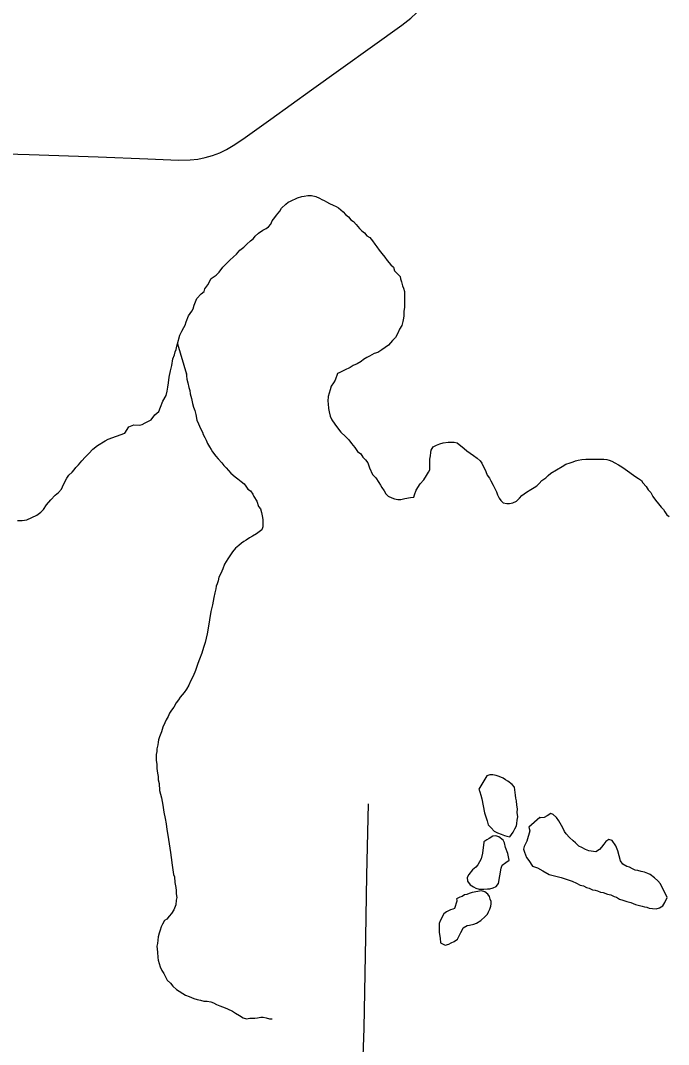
# Model space of a CAD drawing. Extents: x 2.1 to 73.9, y 4 to 26.
# Drawn here: x 45.4028 to 45.6654, y 18.5731 to 18.988 of the extents above; entities that cross this region are included whole.
import ezdxf

# ---------------------------------------------------------------- set-up
doc = ezdxf.new("R2010")
doc.units = 0
for name, color, linetype in [('GM_X_Minor_Lake', 7, 'Continuous'), ('GM_X_Minor_River', 7, 'Continuous'), ('GM_X_Township_Road', 7, 'Continuous')]:
    doc.layers.add(name, color=color, linetype=linetype)

msp = doc.modelspace()

# ---------------------------------------------------------------- linework, layer by layer
at = {"layer": 'GM_X_Minor_Lake'}
for points in [[(45.59181, 18.68194), (45.58857, 18.67662), (45.58895, 18.67548), (45.58933, 18.67415), (45.5897, 18.67263), (45.59083, 18.66693), (45.59197, 18.66369), (45.59235, 18.66217), (45.59349, 18.66084), (45.59481, 18.6595), (45.59614, 18.65893), (45.59766, 18.65835), (45.59899, 18.65778), (45.59995, 18.65759), (45.60109, 18.6572), (45.60242, 18.6591), (45.60318, 18.66043), (45.60376, 18.66176), (45.60395, 18.66271), (45.60414, 18.66404), (45.60433, 18.66537), (45.60414, 18.66708), (45.60415, 18.6686), (45.60396, 18.67012), (45.60377, 18.67183), (45.60358, 18.67297), (45.6034, 18.67411), (45.60302, 18.67734), (45.60207, 18.67849), (45.60036, 18.67982), (45.59941, 18.68039), (45.59846, 18.68097), (45.59675, 18.68173), (45.59561, 18.68212), (45.59428, 18.68231), (45.59295, 18.68231), (45.59181, 18.68194)], [(45.59181, 18.68194), (45.58857, 18.67662), (45.58895, 18.67548), (45.58933, 18.67415), (45.5897, 18.67263), (45.59083, 18.66693), (45.59197, 18.66369), (45.59235, 18.66217), (45.59349, 18.66084), (45.59481, 18.6595), (45.59614, 18.65893), (45.59766, 18.65835), (45.59899, 18.65778), (45.59995, 18.65759), (45.60109, 18.6572), (45.60242, 18.6591), (45.60318, 18.66043), (45.60376, 18.66176), (45.60395, 18.66271)], [(45.60395, 18.66271), (45.60414, 18.66404), (45.60433, 18.66537), (45.60414, 18.66708), (45.60415, 18.6686), (45.60396, 18.67012), (45.60377, 18.67183), (45.60358, 18.67297), (45.6034, 18.67411), (45.60302, 18.67734), (45.60207, 18.67849), (45.60036, 18.67982), (45.59941, 18.68039), (45.59846, 18.68097), (45.59675, 18.68173), (45.59561, 18.68212), (45.59428, 18.68231), (45.59295, 18.68231), (45.59181, 18.68194)], [(45.61321, 18.66511), (45.60877, 18.66117), (45.60915, 18.65965), (45.608, 18.65547), (45.60686, 18.65338), (45.60666, 18.65224), (45.60704, 18.6511), (45.60742, 18.64996), (45.6078, 18.64882), (45.60875, 18.64768), (45.61026, 18.64539), (45.61235, 18.64463), (45.61444, 18.64348), (45.6171, 18.64195), (45.61862, 18.64157), (45.62185, 18.6408), (45.62318, 18.64041), (45.62432, 18.64003), (45.62642, 18.63927), (45.62812, 18.6385), (45.62964, 18.63773), (45.63098, 18.63735), (45.63212, 18.63678), (45.63326, 18.63639), (45.63458, 18.63582), (45.63573, 18.63563), (45.63668, 18.63543), (45.63782, 18.63486), (45.63896, 18.63467), (45.64067, 18.63409), (45.642, 18.63371), (45.64333, 18.63313), (45.64428, 18.63275), (45.64561, 18.63199), (45.64694, 18.6316), (45.64846, 18.63103), (45.65017, 18.63064), (45.65112, 18.63026), (45.65207, 18.62988), (45.65359, 18.6295), (45.65473, 18.62911), (45.65568, 18.62892), (45.65663, 18.62873), (45.65758, 18.62834), (45.65891, 18.62815), (45.66043, 18.62814), (45.66176, 18.62852), (45.66309, 18.62928), (45.66386, 18.63061), (45.66481, 18.63269), (45.66216, 18.63821), (45.66102, 18.63936), (45.65969, 18.64069), (45.65798, 18.64203), (45.65703, 18.64241), (45.6557, 18.64298), (45.65437, 18.64318), (45.65304, 18.64356), (45.6519, 18.64375), (45.65076, 18.64433), (45.64962, 18.6449), (45.64848, 18.64528), (45.64696, 18.64624), (45.64601, 18.64757), (45.64488, 18.65157), (45.64412, 18.65366), (45.6426, 18.65575), (45.64128, 18.65614), (45.63994, 18.65538), (45.63918, 18.65424), (45.63823, 18.65311), (45.63746, 18.65216), (45.63594, 18.65121), (45.63309, 18.6516), (45.63176, 18.65217), (45.63024, 18.65294), (45.6291, 18.65351), (45.62777, 18.65485), (45.62682, 18.65561), (45.6253, 18.65694), (45.62398, 18.65847), (45.62322, 18.65942), (45.62265, 18.66094), (45.62151, 18.66285), (45.62094, 18.6638), (45.61999, 18.66513), (45.61867, 18.66628), (45.61772, 18.66666), (45.61619, 18.66571), (45.61505, 18.66515), (45.61372, 18.66496), (45.61321, 18.66511)], [(45.61321, 18.66511), (45.60877, 18.66117), (45.60915, 18.65965), (45.608, 18.65547), (45.60686, 18.65338), (45.60666, 18.65224), (45.60704, 18.6511), (45.60742, 18.64996), (45.6078, 18.64882), (45.60875, 18.64768), (45.61026, 18.64539), (45.61235, 18.64463), (45.61444, 18.64348), (45.6171, 18.64195), (45.61862, 18.64157), (45.62185, 18.6408), (45.62318, 18.64041), (45.62432, 18.64003), (45.62642, 18.63927), (45.62812, 18.6385), (45.62964, 18.63773), (45.63098, 18.63735), (45.63212, 18.63678), (45.63326, 18.63639), (45.63458, 18.63582), (45.63573, 18.63563), (45.63668, 18.63543), (45.63782, 18.63486), (45.63896, 18.63467), (45.64067, 18.63409), (45.642, 18.63371), (45.64333, 18.63313), (45.64428, 18.63275), (45.64561, 18.63199), (45.64694, 18.6316), (45.64846, 18.63103), (45.65017, 18.63064), (45.65112, 18.63026), (45.65207, 18.62988), (45.65359, 18.6295), (45.65473, 18.62911), (45.65568, 18.62892), (45.65663, 18.62873), (45.65758, 18.62834), (45.65891, 18.62815), (45.66043, 18.62814)], [(45.66043, 18.62814), (45.66176, 18.62852), (45.66309, 18.62928), (45.66386, 18.63061), (45.66481, 18.63269), (45.66216, 18.63821), (45.66102, 18.63936), (45.65969, 18.64069), (45.65798, 18.64203), (45.65703, 18.64241), (45.6557, 18.64298), (45.65437, 18.64318), (45.65304, 18.64356), (45.6519, 18.64375), (45.65076, 18.64433), (45.64962, 18.6449), (45.64848, 18.64528), (45.64696, 18.64624), (45.64601, 18.64757), (45.64488, 18.65157), (45.64412, 18.65366), (45.6426, 18.65575), (45.64128, 18.65614), (45.63994, 18.65538), (45.63918, 18.65424), (45.63823, 18.65311), (45.63746, 18.65216), (45.63594, 18.65121), (45.63309, 18.6516), (45.63176, 18.65217), (45.63024, 18.65294), (45.6291, 18.65351), (45.62777, 18.65485), (45.62682, 18.65561), (45.6253, 18.65694), (45.62398, 18.65847), (45.62322, 18.65942), (45.62265, 18.66094), (45.62151, 18.66285), (45.62094, 18.6638), (45.61999, 18.66513), (45.61867, 18.66628), (45.61772, 18.66666), (45.61619, 18.66571), (45.61505, 18.66515), (45.61372, 18.66496), (45.61321, 18.66511)], [(45.59063, 18.65504), (45.59005, 18.65067), (45.58947, 18.6484), (45.58814, 18.64593), (45.58738, 18.64498), (45.58604, 18.64384), (45.58452, 18.64195), (45.58376, 18.64081), (45.58394, 18.63929), (45.58508, 18.63776), (45.58641, 18.637), (45.58736, 18.63643), (45.58869, 18.63604), (45.58964, 18.63604), (45.59059, 18.63604), (45.59211, 18.63622), (45.59307, 18.63622), (45.5944, 18.6366), (45.59554, 18.63716), (45.59649, 18.6383), (45.59764, 18.64457), (45.59803, 18.64571), (45.59955, 18.64685), (45.60088, 18.64779), (45.60031, 18.65046), (45.59937, 18.65293), (45.59899, 18.65483), (45.59842, 18.65597), (45.59671, 18.65731), (45.59538, 18.65769), (45.59424, 18.65751), (45.59272, 18.65656), (45.59177, 18.65599), (45.59063, 18.65523), (45.59063, 18.65523), (45.59063, 18.65504)], [(45.5944, 18.6366), (45.59554, 18.63716), (45.59649, 18.6383), (45.59764, 18.64457), (45.59803, 18.64571), (45.59955, 18.64685), (45.60088, 18.64779), (45.60031, 18.65046), (45.59937, 18.65293), (45.59899, 18.65483), (45.59842, 18.65597), (45.59671, 18.65731), (45.59538, 18.65769), (45.59424, 18.65751), (45.59272, 18.65656), (45.59177, 18.65599), (45.59063, 18.65523), (45.59063, 18.65523), (45.59063, 18.65504)], [(45.59063, 18.65504), (45.59005, 18.65067), (45.58947, 18.6484), (45.58814, 18.64593), (45.58738, 18.64498), (45.58604, 18.64384), (45.58452, 18.64195), (45.58376, 18.64081), (45.58394, 18.63929), (45.58508, 18.63776), (45.58641, 18.637), (45.58736, 18.63643), (45.58869, 18.63604), (45.58964, 18.63604), (45.59059, 18.63604), (45.59211, 18.63622), (45.59307, 18.63622), (45.5944, 18.6366)], [(45.57969, 18.63124), (45.57873, 18.6282), (45.57797, 18.62801), (45.57702, 18.62763), (45.5755, 18.62688), (45.57436, 18.62612), (45.57283, 18.62327), (45.57245, 18.62213), (45.57245, 18.62099), (45.57244, 18.61852), (45.57282, 18.61624), (45.57301, 18.61434), (45.57491, 18.61338), (45.57643, 18.61376), (45.57738, 18.61433), (45.57852, 18.61489), (45.57985, 18.61584), (45.58062, 18.61717), (45.58119, 18.6185), (45.58176, 18.61945), (45.58214, 18.6204), (45.58386, 18.62134), (45.58481, 18.62153), (45.58652, 18.6219), (45.58766, 18.62228), (45.58937, 18.62342), (45.59109, 18.62493), (45.59204, 18.62588), (45.59242, 18.62683), (45.59299, 18.62797), (45.59338, 18.62911), (45.59357, 18.63006), (45.59357, 18.63101), (45.59319, 18.63196), (45.59281, 18.6331), (45.59224, 18.63405), (45.59092, 18.63501), (45.58958, 18.63539), (45.58578, 18.63464), (45.58464, 18.63426), (45.58369, 18.63389), (45.58274, 18.6337), (45.58179, 18.63313), (45.58083, 18.63275), (45.5795, 18.63219), (45.57969, 18.63162), (45.57969, 18.63143), (45.57969, 18.63124)], [(45.58652, 18.6219), (45.58766, 18.62228), (45.58937, 18.62342), (45.59109, 18.62493), (45.59204, 18.62588), (45.59242, 18.62683), (45.59299, 18.62797), (45.59338, 18.62911), (45.59357, 18.63006), (45.59357, 18.63101), (45.59319, 18.63196), (45.59281, 18.6331), (45.59224, 18.63405), (45.59092, 18.63501), (45.58958, 18.63539), (45.58578, 18.63464), (45.58464, 18.63426), (45.58369, 18.63389), (45.58274, 18.6337), (45.58179, 18.63313), (45.58083, 18.63275), (45.5795, 18.63219), (45.57969, 18.63162), (45.57969, 18.63143), (45.57969, 18.63124)], [(45.57969, 18.63124), (45.57873, 18.6282), (45.57797, 18.62801), (45.57702, 18.62763), (45.5755, 18.62688), (45.57436, 18.62612), (45.57283, 18.62327), (45.57245, 18.62213), (45.57245, 18.62099), (45.57244, 18.61852), (45.57282, 18.61624), (45.57301, 18.61434), (45.57491, 18.61338), (45.57643, 18.61376), (45.57738, 18.61433), (45.57852, 18.61489), (45.57985, 18.61584), (45.58062, 18.61717), (45.58119, 18.6185), (45.58176, 18.61945), (45.58214, 18.6204), (45.58386, 18.62134), (45.58481, 18.62153), (45.58652, 18.6219)]]:
    msp.add_lwpolyline(points, dxfattribs=at)
at = {"layer": 'GM_X_Minor_River'}
for points in [[(45.44514, 18.82082), (45.44667, 18.82338), (45.44877, 18.82413), (45.45105, 18.82412), (45.45219, 18.82431), (45.45333, 18.82507), (45.45466, 18.82564), (45.4558, 18.8262), (45.45733, 18.82829), (45.45885, 18.82962), (45.45962, 18.83132), (45.46057, 18.83379), (45.46191, 18.83607), (45.46229, 18.83778), (45.46248, 18.83949), (45.46286, 18.8412), (45.46306, 18.84348), (45.46363, 18.84614), (45.46421, 18.84823), (45.46459, 18.85089), (45.46517, 18.8526), (45.46555, 18.85373), (45.46593, 18.85468), (45.46612, 18.85601), (45.4665, 18.85696), (45.46746, 18.86057), (45.46823, 18.86209), (45.46899, 18.86361), (45.46956, 18.86456), (45.46994, 18.86589), (45.4709, 18.86836), (45.47223, 18.87025), (45.4728, 18.8712), (45.47319, 18.87272), (45.47433, 18.87538), (45.47605, 18.87727), (45.47719, 18.87822), (45.47757, 18.87936), (45.47871, 18.88088), (45.48005, 18.88353), (45.48214, 18.88486), (45.48329, 18.886), (45.48481, 18.88808), (45.48615, 18.88941), (45.48767, 18.89093), (45.48919, 18.89225), (45.49033, 18.89339), (45.49167, 18.89491), (45.49338, 18.89623), (45.49453, 18.89737), (45.49605, 18.8987), (45.49719, 18.89964), (45.49795, 18.90059), (45.49929, 18.90192), (45.501, 18.90305), (45.50233, 18.90381), (45.50328, 18.90438), (45.50424, 18.90551), (45.50481, 18.90684), (45.50595, 18.90817), (45.50653, 18.90912), (45.50786, 18.91083), (45.50862, 18.91196), (45.51034, 18.91367), (45.51129, 18.91443), (45.51224, 18.91481), (45.51509, 18.91613), (45.51681, 18.91669), (45.51776, 18.91688), (45.51928, 18.91707), (45.5208, 18.91706), (45.52251, 18.91668), (45.52403, 18.9161), (45.52498, 18.91553), (45.52593, 18.91515), (45.52688, 18.91457), (45.52802, 18.91381), (45.52954, 18.91324), (45.53068, 18.91266), (45.53163, 18.91209), (45.53353, 18.91056), (45.53448, 18.90942), (45.5358, 18.90847), (45.53675, 18.90732), (45.5377, 18.90656), (45.53884, 18.90542), (45.54017, 18.9037), (45.54112, 18.90275), (45.54226, 18.90199), (45.54321, 18.90084), (45.54435, 18.90008), (45.54548, 18.89875), (45.54643, 18.89741), (45.54719, 18.89627), (45.54814, 18.89494), (45.54928, 18.8936), (45.55042, 18.89208), (45.55137, 18.89075), (45.55288, 18.88903)], [(45.55288, 18.88903), (45.55402, 18.88808), (45.5544, 18.88656), (45.55668, 18.88427), (45.55687, 18.88332), (45.55724, 18.88218), (45.55762, 18.88047), (45.558, 18.87952), (45.55838, 18.87818), (45.55838, 18.87685), (45.55837, 18.87533), (45.55837, 18.87362), (45.55837, 18.87172), (45.55817, 18.8702), (45.55817, 18.8683), (45.55798, 18.86735), (45.55779, 18.86602), (45.5574, 18.8645), (45.55645, 18.86298), (45.55569, 18.86127), (45.55473, 18.85957), (45.55359, 18.85843), (45.55188, 18.85653), (45.55054, 18.85559), (45.54921, 18.85464), (45.54769, 18.8535), (45.54617, 18.85313), (45.54426, 18.85199), (45.54312, 18.85143), (45.54179, 18.85067), (45.54084, 18.84991), (45.53931, 18.84897), (45.5376, 18.84821), (45.53646, 18.84745), (45.53417, 18.84632), (45.53227, 18.84537), (45.53132, 18.845), (45.53037, 18.84234), (45.5296, 18.8412), (45.52865, 18.83987), (45.52827, 18.83835), (45.52788, 18.83702), (45.5275, 18.8357), (45.52731, 18.83379), (45.5275, 18.83265), (45.52768, 18.83075), (45.52787, 18.82942), (45.52825, 18.82771), (45.52901, 18.82619), (45.53014, 18.82447), (45.53128, 18.82295), (45.53261, 18.82124), (45.53451, 18.81952), (45.53584, 18.81818), (45.53698, 18.81666), (45.5383, 18.81495), (45.53944, 18.81342), (45.54077, 18.81247), (45.54153, 18.81114), (45.54267, 18.80999), (45.54362, 18.80885), (45.54418, 18.80676), (45.54551, 18.80409), (45.54684, 18.80276), (45.54798, 18.80085), (45.54873, 18.79971), (45.5493, 18.79876), (45.55025, 18.79743), (45.55082, 18.79628), (45.55177, 18.79533), (45.55329, 18.79457), (45.55443, 18.79418), (45.55576, 18.79399), (45.5569, 18.79399), (45.55861, 18.79436), (45.56089, 18.79474), (45.56223, 18.79492), (45.56242, 18.79587), (45.56318, 18.79777), (45.56471, 18.80024), (45.56623, 18.80194), (45.56737, 18.80365), (45.56814, 18.80498), (45.56871, 18.80593), (45.56871, 18.80745), (45.56872, 18.8103), (45.56891, 18.81163), (45.5691, 18.81296), (45.56929, 18.81391), (45.57006, 18.81524), (45.57139, 18.81599), (45.57272, 18.81656), (45.57405, 18.81694), (45.57614, 18.81712), (45.57728, 18.81712), (45.57862, 18.81711), (45.57976, 18.81692), (45.5826, 18.81463), (45.58374, 18.81368), (45.58507, 18.81272), (45.5864, 18.81177)], [(45.4665, 18.85696), (45.4701, 18.84479), (45.4701, 18.84498), (45.47009, 18.84403), (45.47028, 18.8427), (45.47066, 18.84118), (45.47104, 18.83927), (45.47142, 18.83813), (45.4716, 18.8368), (45.47217, 18.8349), (45.47255, 18.83281), (45.47292, 18.83129), (45.47349, 18.82995), (45.47387, 18.82843), (45.47425, 18.82615), (45.47501, 18.82463), (45.47576, 18.82273), (45.47652, 18.8212), (45.4769, 18.82025), (45.47747, 18.81911), (45.47804, 18.81797), (45.4786, 18.81664), (45.47936, 18.8153), (45.48012, 18.81416), (45.48069, 18.81321), (45.48202, 18.81149), (45.48297, 18.81035), (45.48448, 18.80883), (45.48524, 18.80768), (45.48619, 18.80673), (45.48809, 18.80463), (45.4898, 18.80311), (45.49094, 18.80235), (45.49227, 18.8012), (45.49341, 18.80025), (45.49416, 18.7993), (45.49492, 18.79815), (45.49606, 18.79739), (45.49701, 18.79606), (45.49739, 18.7951), (45.49853, 18.7932), (45.49928, 18.79111), (45.50004, 18.79016), (45.50042, 18.78863), (45.5008, 18.7873), (45.50099, 18.78578), (45.50098, 18.78388), (45.50098, 18.78293), (45.5006, 18.7816), (45.4985, 18.78009), (45.49679, 18.77914), (45.49565, 18.77838), (45.49432, 18.77744), (45.49337, 18.77687), (45.49241, 18.7763), (45.49127, 18.77536), (45.48994, 18.77422), (45.4888, 18.7727), (45.48689, 18.76986), (45.48555, 18.76777), (45.48479, 18.76587), (45.48403, 18.76397), (45.48326, 18.76245), (45.48288, 18.76093), (45.4825, 18.75979), (45.48212, 18.75884), (45.48192, 18.7577), (45.48154, 18.75618), (45.48116, 18.75429), (45.48058, 18.75125), (45.48001, 18.74859), (45.47885, 18.74175), (45.47847, 18.73947), (45.47809, 18.73776), (45.4777, 18.73605), (45.47694, 18.73396), (45.47637, 18.73168), (45.47541, 18.72921), (45.47465, 18.7275), (45.47369, 18.72466), (45.47274, 18.72238), (45.47178, 18.72029), (45.47102, 18.71877), (45.47007, 18.71706), (45.46911, 18.71573), (45.46835, 18.71479), (45.46759, 18.71384), (45.46683, 18.7127), (45.46587, 18.71156), (45.46492, 18.70985), (45.46397, 18.70853), (45.46321, 18.70739), (45.46263, 18.70606), (45.46187, 18.70473), (45.4613, 18.7034), (45.46053, 18.70169), (45.45996, 18.69979), (45.4592, 18.69771), (45.45881, 18.69657), (45.45862, 18.69562), (45.45843, 18.69448)], [(45.42531, 18.80693), (45.42628, 18.80805), (45.42764, 18.80954), (45.42901, 18.81103), (45.43056, 18.81252), (45.43213, 18.81438), (45.43406, 18.81586), (45.43714, 18.81768), (45.4383, 18.81842), (45.44514, 18.82082)], [(45.5864, 18.81177), (45.58792, 18.81063), (45.58906, 18.80967), (45.58982, 18.80872), (45.5902, 18.80777), (45.59077, 18.80682), (45.59133, 18.80529), (45.5919, 18.80377), (45.59285, 18.80263), (45.59342, 18.80149), (45.59437, 18.79977), (45.59494, 18.79863), (45.59569, 18.79711), (45.59607, 18.79578), (45.59683, 18.79445), (45.5974, 18.79349), (45.59835, 18.79254), (45.59987, 18.79234), (45.60101, 18.79234), (45.60234, 18.79253), (45.60386, 18.79328), (45.60501, 18.79442), (45.60596, 18.79556), (45.60786, 18.79688), (45.60958, 18.79802), (45.61091, 18.79878), (45.61205, 18.79953), (45.613, 18.80048), (45.61414, 18.80162), (45.61567, 18.80275), (45.61662, 18.8037), (45.61776, 18.80465), (45.62233, 18.8073), (45.62385, 18.80824), (45.62557, 18.80881), (45.62671, 18.80919), (45.62766, 18.80956), (45.6288, 18.80994), (45.63032, 18.81013), (45.63184, 18.81031), (45.63279, 18.81031), (45.63469, 18.8103), (45.63603, 18.8103), (45.63774, 18.8103), (45.63926, 18.81029), (45.6404, 18.8101), (45.64135, 18.80991), (45.64249, 18.80952), (45.64363, 18.80876), (45.64515, 18.80799), (45.64648, 18.80723), (45.64781, 18.80628), (45.64971, 18.80494), (45.6518, 18.80341), (45.65331, 18.80246), (45.65445, 18.8017), (45.65502, 18.80074), (45.65635, 18.79922), (45.65711, 18.79789), (45.65825, 18.79674), (45.65901, 18.79522), (45.66014, 18.7937), (45.66128, 18.79217), (45.66242, 18.79084), (45.66337, 18.78989), (45.66394, 18.78893), (45.6647, 18.78779), (45.66565, 18.78703)], [(45.40163, 18.78544), (45.40353, 18.78539), (45.40544, 18.78573), (45.40947, 18.78754), (45.41102, 18.78883), (45.41219, 18.78995), (45.41337, 18.79182), (45.41513, 18.79387), (45.41688, 18.79573), (45.41823, 18.79684), (45.4194, 18.79814), (45.41981, 18.79908), (45.4206, 18.80077), (45.4216, 18.80265), (45.42238, 18.80377), (45.42374, 18.80507), (45.42452, 18.806), (45.42531, 18.80693)], [(45.45843, 18.69448), (45.45805, 18.69296), (45.45804, 18.69182), (45.45785, 18.69068), (45.45785, 18.68954), (45.45785, 18.68821), (45.45804, 18.68669), (45.45803, 18.68497), (45.45841, 18.68307), (45.4586, 18.68174), (45.4586, 18.68041), (45.45897, 18.67889), (45.45916, 18.67604), (45.45991, 18.673), (45.46048, 18.67014), (45.46085, 18.66729), (45.46142, 18.66463), (45.4618, 18.66254), (45.46217, 18.66025), (45.46255, 18.65797), (45.46368, 18.65094), (45.46387, 18.64884), (45.46424, 18.6458), (45.46462, 18.6439), (45.4648, 18.642), (45.46518, 18.64105), (45.46537, 18.63877), (45.46575, 18.63668), (45.46593, 18.63553), (45.46593, 18.6342), (45.46612, 18.63268), (45.46593, 18.63154), (45.46573, 18.62964), (45.46497, 18.62774), (45.46402, 18.62623), (45.46307, 18.62509), (45.46211, 18.62395), (45.46116, 18.62338), (45.4604, 18.62186), (45.45982, 18.62073), (45.45944, 18.6194), (45.45906, 18.61826), (45.45868, 18.61674), (45.45848, 18.61541), (45.45829, 18.61408), (45.4581, 18.61294), (45.45829, 18.61047), (45.45847, 18.60837), (45.45866, 18.60723), (45.45942, 18.60457), (45.46017, 18.60305), (45.46093, 18.60191), (45.4615, 18.60076), (45.46226, 18.59924), (45.46359, 18.59791), (45.46454, 18.59676), (45.46606, 18.59543), (45.46966, 18.59314), (45.47118, 18.59256), (45.47308, 18.5918), (45.47442, 18.59141), (45.47575, 18.59103), (45.47708, 18.59065), (45.47841, 18.59064), (45.47993, 18.59045), (45.48107, 18.59006), (45.48221, 18.5893), (45.48354, 18.58873), (45.48468, 18.58834), (45.48582, 18.58796), (45.48677, 18.58758), (45.48867, 18.58662), (45.49, 18.58586), (45.49152, 18.5849), (45.49304, 18.58395), (45.49437, 18.58356), (45.4957, 18.58375), (45.49779, 18.58375), (45.49893, 18.58393), (45.50026, 18.58412), (45.50121, 18.58412), (45.50235, 18.58392), (45.50368, 18.58354), (45.50463, 18.58353), (45.50463, 18.58335), (45.50463, 18.58353)]]:
    msp.add_lwpolyline(points, dxfattribs=at)
at = {"layer": 'GM_X_Township_Road'}
for points in [[(45.3784, 18.93455), (45.40635, 18.93378), (45.43429, 18.93283), (45.45447, 18.93197), (45.46689, 18.93147), (45.47155, 18.93158), (45.47464, 18.9319), (45.47769, 18.93248), (45.48068, 18.93333), (45.48357, 18.93444), (45.48637, 18.93579), (45.48907, 18.93734), (45.49296, 18.93989), (45.50431, 18.94806), (45.5207, 18.95987), (45.5573, 18.98614), (45.56097, 18.989), (45.56326, 18.9911), (45.56429, 18.99226), (45.56519, 18.99352)], [(45.54112, 18.54615), (45.54146, 18.56071), (45.54203, 18.57974), (45.54275, 18.61664), (45.54315, 18.64161), (45.54379, 18.67066)]]:
    msp.add_lwpolyline(points, dxfattribs=at)

doc.saveas('drawing.dxf')
